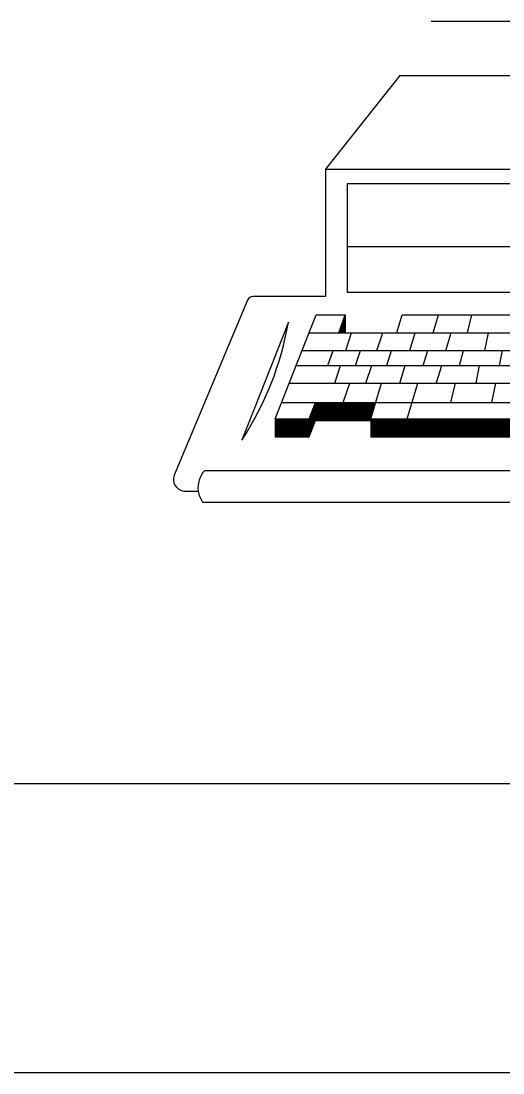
# Model space of a CAD drawing. Extents: x 0 to 320, y -4 to 473.
# Drawn here: x 30.36 to 31.195, y 0 to 1.82 of the extents above; entities that cross this region are included whole.
import ezdxf

# ---------------------------------------------------------------- set-up
doc = ezdxf.new("R2010")
doc.units = 0
for name, color, linetype in [('Level 1', 7, 'Continuous'), ('Level 25', 7, 'Continuous'), ('Level 50', 7, 'Continuous')]:
    doc.layers.add(name, color=color, linetype=linetype)

msp = doc.modelspace()

# ---------------------------------------------------------------- linework, layer by layer
at = {"layer": 'Level 1'}
for points in [[(0, 28), (40, 28), (40, 0), (0, 0)], [(1.5, 27.5), (39.5, 27.5), (39.5, 0.5), (1.5, 0.5)]]:
    msp.add_lwpolyline(points, close=True, dxfattribs=at)
at = {"layer": 'Level 25'}
for p, q in [((31.07, 1.8201), (32.192, 1.8201)), ((31.0157, 1.7259), (30.8872, 1.5637)), ((30.8872, 1.5637), (30.8872, 1.3435)), ((30.8872, 1.5637), (31.631, 1.5637)), ((30.9256, 1.4299), (31.6645, 1.4299)), ((30.7525, 1.3374), (30.6252, 1.0341)), ((30.8872, 1.3435), (30.7616, 1.3435)), ((30.8001, 1.1321), (30.871, 1.312)), ((30.871, 1.312), (30.9211, 1.312)), ((30.9106, 1.2809), (30.9211, 1.312)), ((30.9205, 1.3106), (30.9211, 1.3106)), ((30.921, 1.3116), (30.9211, 1.3116)), ((30.9211, 1.312), (30.9211, 1.2809)), ((31.0109, 1.2809), (31.0202, 1.312)), ((31.0202, 1.312), (31.2684, 1.312)), ((31.0736, 1.2809), (31.0829, 1.312)), ((31.1334, 1.2809), (31.1409, 1.312)), ((30.8232, 1.2991), (30.7424, 1.095)), ((30.9144, 1.2929), (30.9211, 1.2929)), ((30.9147, 1.2937), (30.9211, 1.2937)), ((30.915, 1.2947), (30.9211, 1.2947)), ((30.9155, 1.2957), (30.9211, 1.2957)), ((30.9157, 1.2969), (30.9211, 1.2969)), ((30.9161, 1.2977), (30.9211, 1.2977)), ((30.9164, 1.2987), (30.9211, 1.2987)), ((30.9169, 1.2997), (30.9211, 1.2997)), ((30.9171, 1.3006), (30.9211, 1.3006)), ((30.9175, 1.3017), (30.9211, 1.3017)), ((30.9177, 1.3027), (30.9211, 1.3027)), ((30.9182, 1.3037), (30.9211, 1.3037)), ((30.9185, 1.3046), (30.9211, 1.3046)), ((30.9189, 1.3056), (30.9211, 1.3056)), ((30.9192, 1.3067), (30.9211, 1.3067)), ((30.9196, 1.3077), (30.9211, 1.3077)), ((30.9199, 1.3086), (30.9211, 1.3086)), ((30.9202, 1.3096), (30.9211, 1.3096)), ((30.8586, 1.2809), (31.883, 1.2809)), ((30.9102, 1.2809), (30.9211, 1.2809)), ((30.9106, 1.282), (30.9211, 1.282)), ((30.9109, 1.283), (30.9211, 1.283)), ((30.9114, 1.2839), (30.9211, 1.2839)), ((30.9116, 1.2849), (30.9211, 1.2849)), ((30.912, 1.2859), (30.9211, 1.2859)), ((30.9122, 1.2869), (30.9211, 1.2869)), ((30.9127, 1.2879), (30.9211, 1.2879)), ((30.913, 1.2889), (30.9211, 1.2889)), ((30.9134, 1.2899), (30.9211, 1.2899)), ((30.9136, 1.2907), (30.9211, 1.2907)), ((30.9141, 1.2919), (30.9211, 1.2919)), ((30.9222, 1.2502), (30.9325, 1.2809)), ((30.9764, 1.2502), (30.9866, 1.2809)), ((31.0332, 1.2502), (31.0425, 1.2809)), ((31.0955, 1.2502), (31.1046, 1.2809)), ((31.1634, 1.2502), (31.1697, 1.2809)), ((30.8467, 1.2502), (31.8897, 1.2502)), ((30.8915, 1.2239), (30.9004, 1.2502)), ((30.9394, 1.2239), (30.9481, 1.2502)), ((30.9937, 1.2239), (31.0016, 1.2502)), ((31.0562, 1.2239), (31.0644, 1.2502)), ((31.1195, 1.2239), (31.126, 1.2502)), ((31.1886, 1.2239), (31.194, 1.2502)), ((30.8362, 1.2239), (31.8955, 1.2239)), ((30.9032, 1.1937), (30.9134, 1.2239)), ((30.9574, 1.1937), (30.9676, 1.2239)), ((31.0162, 1.1937), (31.0254, 1.2239)), ((31.0797, 1.1945), (31.0886, 1.2239)), ((31.1479, 1.1937), (31.154, 1.2239)), ((30.8244, 1.1937), (31.9022, 1.1937)), ((30.9179, 1.16), (30.9292, 1.1937)), ((30.9659, 1.1321), (30.9845, 1.1937)), ((31.0286, 1.1321), (31.0471, 1.1937)), ((31.1041, 1.16), (31.1122, 1.1937)), ((31.1754, 1.16), (31.1824, 1.1937)), ((30.8111, 1.16), (31.9097, 1.16)), ((30.8591, 1.1321), (30.8701, 1.16)), ((30.8649, 1.1469), (30.9705, 1.1469)), ((30.8652, 1.1477), (30.9707, 1.1477)), ((30.8656, 1.1487), (30.971, 1.1487)), ((30.8661, 1.1499), (30.9712, 1.1499)), ((30.8664, 1.1507), (30.9715, 1.1507)), ((30.8667, 1.1517), (30.9719, 1.1517)), ((30.8672, 1.1527), (30.9722, 1.1527)), ((30.8676, 1.1537), (30.9725, 1.1537)), ((30.868, 1.1547), (30.9727, 1.1547)), ((30.8682, 1.1557), (30.9731, 1.1557)), ((30.8687, 1.1567), (30.9734, 1.1567)), ((30.8691, 1.1576), (30.9737, 1.1576)), ((30.8695, 1.1586), (30.974, 1.1586)), ((30.87, 1.1597), (30.8911, 1.1597)), ((30.8701, 1.16), (30.8701, 1.1287)), ((30.8001, 1.1321), (30.8001, 1.1007)), ((30.8001, 1.1321), (30.8586, 1.1321)), ((30.8001, 1.132), (31.9157, 1.132)), ((30.8001, 1.131), (31.9157, 1.131)), ((30.8001, 1.13), (31.9157, 1.13)), ((30.8001, 1.129), (31.9157, 1.129)), ((30.8591, 1.1321), (30.8591, 1.1007)), ((30.8591, 1.1007), (30.8701, 1.1287)), ((30.8595, 1.1329), (30.9664, 1.1329)), ((30.8597, 1.1339), (30.9666, 1.1339)), ((30.8601, 1.135), (30.967, 1.135)), ((30.8606, 1.136), (30.9674, 1.136)), ((30.861, 1.1369), (30.9674, 1.1369)), ((30.8614, 1.1379), (30.9677, 1.1379)), ((30.8617, 1.1389), (30.968, 1.1389)), ((30.8621, 1.14), (30.9682, 1.14)), ((30.8625, 1.1409), (30.9686, 1.1409)), ((30.8629, 1.1419), (30.969, 1.1419)), ((30.8634, 1.1429), (30.9692, 1.1429)), ((30.8636, 1.1437), (30.9695, 1.1437)), ((30.864, 1.1449), (30.9697, 1.1449)), ((30.8645, 1.1459), (30.97, 1.1459)), ((30.8701, 1.1287), (30.9659, 1.1287)), ((30.9659, 1.1321), (30.9659, 1.1007)), ((30.9659, 1.1321), (31.7127, 1.1321)), ((30.8001, 1.128), (30.8697, 1.128)), ((30.8001, 1.127), (30.8694, 1.127)), ((30.8001, 1.126), (30.869, 1.126)), ((30.8001, 1.1251), (30.8686, 1.1251)), ((30.8001, 1.124), (30.8681, 1.124)), ((30.8001, 1.123), (30.8677, 1.123)), ((30.8001, 1.1221), (30.8674, 1.1221)), ((30.8001, 1.1211), (30.867, 1.1211)), ((30.8001, 1.1201), (30.8666, 1.1201)), ((30.8001, 1.119), (30.8662, 1.119)), ((30.8001, 1.1181), (30.8659, 1.1181)), ((30.8001, 1.1171), (30.8654, 1.1171)), ((30.8001, 1.1161), (30.8651, 1.1161)), ((30.8001, 1.1152), (30.8647, 1.1152)), ((30.8001, 1.1141), (30.8642, 1.1141)), ((30.8001, 1.1131), (30.8639, 1.1131)), ((30.8001, 1.1121), (30.8635, 1.1121)), ((30.8001, 1.1112), (30.8632, 1.1112)), ((30.9659, 1.128), (31.7127, 1.128)), ((30.9659, 1.127), (31.7127, 1.127)), ((30.9659, 1.126), (31.7127, 1.126)), ((30.9659, 1.1251), (31.7127, 1.1251)), ((30.9659, 1.124), (31.7127, 1.124)), ((30.9659, 1.123), (31.7127, 1.123)), ((30.9659, 1.1221), (31.7127, 1.1221)), ((30.9659, 1.1211), (31.7127, 1.1211)), ((30.9659, 1.1201), (31.7127, 1.1201)), ((30.9659, 1.119), (31.7127, 1.119)), ((30.9659, 1.1181), (31.7127, 1.1181)), ((30.9659, 1.1171), (31.7127, 1.1171)), ((30.9659, 1.1161), (31.7127, 1.1161)), ((30.9659, 1.1152), (31.7127, 1.1152)), ((30.9659, 1.1141), (31.7127, 1.1141)), ((30.9659, 1.1131), (31.7127, 1.1131)), ((30.9659, 1.1121), (31.7127, 1.1121)), ((30.9659, 1.1112), (31.7127, 1.1112)), ((30.8001, 1.1102), (30.8627, 1.1102)), ((30.8001, 1.1091), (30.8624, 1.1091)), ((30.8001, 1.1081), (30.862, 1.1081)), ((30.8001, 1.1072), (30.8615, 1.1072)), ((30.8001, 1.1062), (30.8611, 1.1062)), ((30.8001, 1.1052), (30.8607, 1.1052)), ((30.8001, 1.1042), (30.8605, 1.1042)), ((30.8001, 1.1032), (30.86, 1.1032)), ((30.8001, 1.1022), (30.8596, 1.1022)), ((30.8001, 1.1012), (30.8592, 1.1012)), ((30.8001, 1.1007), (30.8591, 1.1007)), ((30.9659, 1.1102), (31.7127, 1.1102)), ((30.9659, 1.1091), (31.7127, 1.1091)), ((30.9659, 1.1081), (31.7127, 1.1081)), ((30.9659, 1.1072), (31.7127, 1.1072)), ((30.9659, 1.1062), (31.7127, 1.1062)), ((30.9659, 1.1052), (31.7127, 1.1052)), ((30.9659, 1.1042), (31.7127, 1.1042)), ((30.9659, 1.1032), (31.7127, 1.1032)), ((30.9659, 1.1022), (31.7127, 1.1022)), ((30.9659, 1.1012), (31.7127, 1.1012)), ((30.9659, 1.1007), (31.7127, 1.1007)), ((30.6781, 1.0427), (31.631, 1.0427)), ((30.647, 1.0067), (30.667, 1.0067)), ((30.6745, 0.9879), (31.631, 0.9879))]:
    msp.add_line(p, q, dxfattribs=at)
for points in [[(30.9256, 1.5389), (32.3386, 1.5389), (32.3386, 1.3507), (30.9256, 1.3507)], [(30.9211, 1.312), (30.91, 1.2802), (30.9211, 1.2809)]]:
    msp.add_lwpolyline(points, close=True, dxfattribs=at)
for centre, radius, start, end in [((30.7616, 1.3336), 0.0099, 90, 157.2313), ((30.2919, 1.3914), 0.5392, 326.6481, 350.1488), ((30.7102, 1.013), 0.0437, 137.2228, 188.3658), ((30.6448, 1.0273), 0.0207, 160.7472, 275.9613), ((30.7102, 1.013), 0.0437, 188.3658, 215.1937)]:
    msp.add_arc(centre, radius, start, end, dxfattribs=at)
at = {"layer": 'Level 50'}
msp.add_line((31.0157, 1.7259), (31.2526, 1.7259), dxfattribs=at)

doc.saveas('drawing.dxf')
